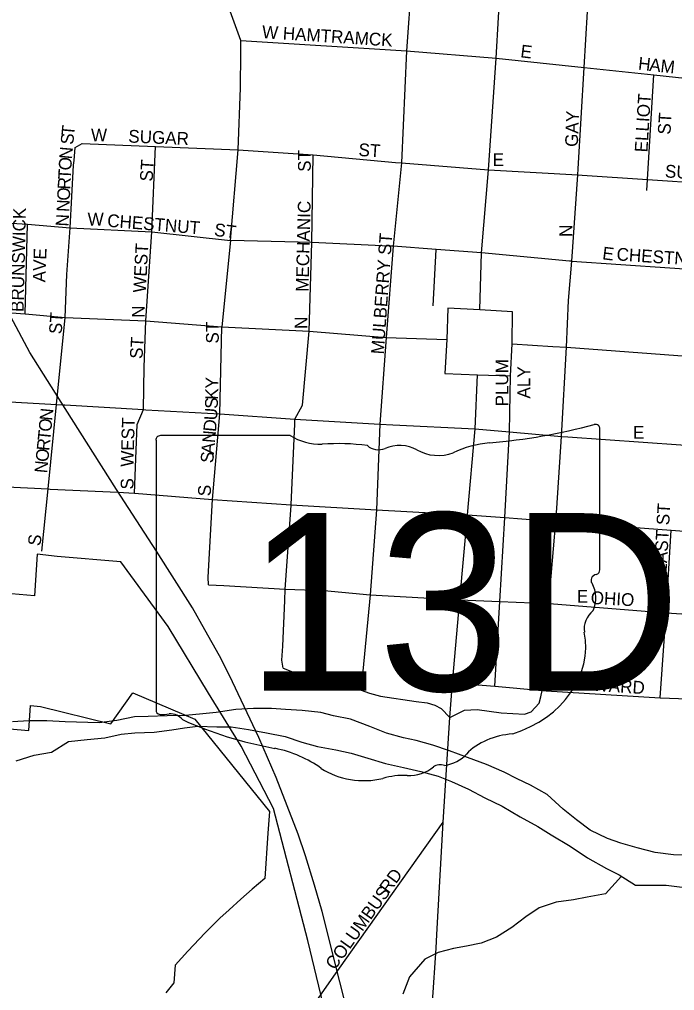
# Model space of a CAD drawing. Extents: x 1759416 to 2214760, y 252598 to 1116833.
# Drawn here: x 1970766 to 1973335, y 869319 to 873126 of the extents above; entities that cross this region are included whole.
import ezdxf

# ---------------------------------------------------------------- set-up
doc = ezdxf.new("R2010")
doc.units = 0
for name, color, linetype in [('GM_X_City_Street', 7, 'Continuous'), ('GM_X_City_Street_Text', 7, 'Continuous'), ('GM_X_Corporation', 7, 'Continuous'), ('GM_X_County_Road', 7, 'Continuous'), ('GM_X_Major_River', 7, 'Continuous'), ('GM_X_Minor_River', 7, 'Continuous'), ('GM_X_Rail_Line', 7, 'Continuous'), ('GM_X_State_Location', 7, 'Continuous'), ('GM_X_State_Route', 7, 'Continuous'), ('GM_X_State_Shield', 7, 'Continuous'), ('GM_X_US_Route', 7, 'Continuous')]:
    doc.layers.add(name, color=color, linetype=linetype)

msp = doc.modelspace()

# ---------------------------------------------------------------- linework, layer by layer
at = {"layer": 'GM_X_City_Street'}
for points in [[(1972956.9, 872539.2), (1972980.9, 872936.8), (1973000.8, 873267.3), (1973018, 873553.3), (1973043.3, 873878), (1973074.6, 874197.6), (1973087.2, 874486.9), (1973092.4, 874555)], [(1972303.5, 873275.2), (1972284.6, 873002.6), (1972264.6, 872562.8), (1972231.3, 872236.3)], [(1971634, 873043.5), (1972284.6, 873002.6), (1972635.3, 872973)], [(1972635.3, 872973), (1972980.9, 872936.8), (1973253.4, 872908.4), (1973460.5, 872886.7), (1973582.1, 872874), (1973706.6, 872871.7), (1973776.4, 872870.4), (1973975.9, 872866.6), (1974391.3, 872858.8), (1974759.3, 872851.9), (1975064.5, 872829.2), (1975392.3, 872808.3), (1975819.5, 872797.8), (1976126.1, 872765.2)], [(1973225.8, 872454.5), (1973228.4, 872498.3), (1973253.4, 872908.4)], [(1970985.1, 872623.2), (1971012.7, 872639.3), (1971300.2, 872627.8), (1971623.7, 872613.7), (1971918.2, 872594.6), (1972240.6, 872565)], [(1970965, 872308.6), (1970978.1, 872554.8), (1970980.5, 872573.1), (1970985.1, 872623.2)], [(1971261.5, 871944.6), (1971284.7, 872292.4), (1971300.2, 872627.8)], [(1971902.1, 871903.8), (1971913.4, 872250.8), (1971918.2, 872594.6)], [(1972240.6, 872565), (1972264.6, 872562.8), (1972606, 872535.3)], [(1972606, 872535.3), (1972955.5, 872516.3), (1972972.3, 872515.2)], [(1972932.4, 872177.3), (1972955.5, 872516.3), (1972956.9, 872539.2)], [(1972972.3, 872515.2), (1973228.4, 872498.3), (1973462.6, 872482.9), (1973753.7, 872456.3), (1974383.9, 872423.6)], [(1970543, 872338.7), (1970798.2, 872322.3), (1970965, 872308.6)], [(1970789, 871971.5), (1970798.2, 872322.3)], [(1970945.4, 871956.5), (1970952.3, 872125.6), (1970965, 872308.6)], [(1970965, 872308.6), (1971284.7, 872292.4), (1971594.4, 872259)], [(1972231.3, 872236.3), (1972203.9, 871878.3)], [(1972388.8, 872003.4), (1972399.9, 872224)], [(1972932.4, 872177.3), (1973701.2, 872125.1)], [(1970854.6, 871041), (1970879, 871284.9), (1970911.8, 871616.4), (1970945.4, 871956.5)], [(1971217.4, 871268.6), (1971228.1, 871537.2), (1971252.2, 871596), (1971254.9, 871763), (1971261.5, 871944.6)], [(1971522.6, 871243), (1971551.4, 871579.9), (1971559.4, 871920.6)], [(1971845.7, 871539.6), (1971846.5, 871558.5), (1971876.4, 871613), (1971902.1, 871903.8)], [(1967872, 871806.6), (1967944.5, 871800.3), (1968204, 871784.3), (1968466, 871768.1), (1968754, 871750.3), (1969111.5, 871728.2), (1969461, 871706.6), (1969767.7, 871687.6), (1970102.9, 871665.3), (1970419.6, 871644.2), (1970431.4, 871643.4), (1970911.8, 871616.4), (1970938.5, 871614.9)], [(1972453.3, 870389.6), (1972464.9, 870524.9), (1972492.7, 870850.2), (1972522.7, 871183.8), (1972552.9, 871520.9), (1972561.9, 871732.1)], [(1972631, 870511.8), (1972650.5, 870844), (1972669.3, 871172.5), (1972688.5, 871509.1), (1972692.2, 871728.5)], [(1970938.5, 871614.9), (1970943.7, 871614.7), (1971252.2, 871596), (1971261.4, 871595.5)], [(1971261.4, 871595.5), (1971551.4, 871579.9), (1971846.5, 871558.5), (1972179.8, 871539.4), (1972229.8, 871536.9)], [(1971831.2, 871220.2), (1971831.4, 871222.8), (1971845.7, 871539.6)], [(1972229.8, 871536.9), (1972552.9, 871520.9)], [(1972552.9, 871520.9), (1972688.5, 871509.1), (1972892.3, 871490.9), (1972917, 871489.2)], [(1968133.8, 871454.4), (1968186.8, 871450.2), (1968453.9, 871435.7), (1968735.6, 871423.3), (1969091.8, 871388.1), (1969432.3, 871373.9), (1969752.4, 871357.8), (1970073.6, 871339.1), (1970391.8, 871309), (1970879, 871284.9), (1970887.3, 871284.5)], [(1972917, 871489.2), (1973655.8, 871436.6), (1973998.9, 871420), (1974338.6, 871399.1), (1974672.9, 871375), (1975000.2, 871351.3), (1975323.6, 871330.9), (1975735.2, 871306.1), (1976069.8, 871281.2), (1976612.5, 871247.2), (1976928.4, 871220.2)], [(1970887.3, 871284.5), (1971152.3, 871271.8)], [(1971152.3, 871271.8), (1971217.4, 871268.6), (1971522.6, 871243)], [(1971507.7, 870908.6), (1971505.6, 870939.4), (1971522.6, 871243)], [(1971522.6, 871243), (1971831.4, 871222.8), (1972165.8, 871203.7)], [(1971806.7, 870848), (1971808.7, 870892.7), (1971831.2, 871220.2)], [(1973279, 870465.9), (1973301.6, 870799.4), (1973322.3, 871123.7)], [(1971507.7, 870908.6), (1971568.2, 870906.5), (1971808.7, 870892.7), (1971961.6, 870887), (1972141.5, 870870), (1972492.7, 870850.2)], [(1971800.2, 870582.4), (1971794.5, 870613.6), (1971798.7, 870668.9), (1971806.7, 870848)], [(1972492.7, 870850.2), (1972650.5, 870844), (1972842.2, 870836.4), (1972860.9, 870834.9)], [(1972860.9, 870834.9), (1973301.6, 870799.4), (1973610, 870779.2), (1973952.5, 870747.5), (1974298.6, 870720.4), (1974622.4, 870691.7), (1974857.1, 870682.1), (1974944.8, 870683.3), (1974959.7, 870692), (1974963.4, 870704.3), (1974965.8, 870726.6), (1974972, 870847.6)], [(1971800.2, 870582.4), (1971893.6, 870545.6), (1972040.9, 870500.3), (1972106, 870496.4)], [(1972464.9, 870524.9), (1972631, 870511.8), (1972816.2, 870494.4), (1972831.9, 870493.4)], [(1972831.9, 870493.4), (1973279, 870465.9), (1973567.6, 870456)], [(1972005.5, 869384.3), (1972065.5, 869468.6), (1972427.6, 869978.5)]]:
    msp.add_lwpolyline(points, dxfattribs=at)
at = {"layer": 'GM_X_Corporation'}
for points in [[(1972026.3, 868977.4), (1971897.7, 869515.3), (1971761.9, 870031.7), (1971635.1, 870276.5), (1971507, 870484.2), (1971348.8, 870745.6), (1971163.7, 870998.7), (1970914, 871020.5), (1970835.7, 871029.3), (1970824.7, 870865.5), (1970673.4, 870878.8)], [(1970726.9, 870344.1), (1970802.6, 870337.5), (1970809.5, 870436.2), (1970849.4, 870432.7), (1971125, 870364), (1971210.4, 870486.1), (1971453.4, 870382.9), (1971746.7, 870020.8), (1971740.8, 869936), (1971728.3, 869757.4), (1971679.3, 869716.5), (1971633.8, 869676.9), (1971588.3, 869635.6), (1971552.5, 869601.8), (1971494.9, 869545.1), (1971426.5, 869473.4), (1971376.5, 869417.8), (1971371.7, 869348.9), (1971339.6, 869309.3)]]:
    msp.add_lwpolyline(points, dxfattribs=at)
at = {"layer": 'GM_X_County_Road'}
msp.add_lwpolyline([(1969526.3, 866605.7), (1969632.4, 866688.9), (1969980.8, 866957), (1970244.9, 867200), (1970465.6, 867393.5), (1970554, 867482.9), (1970684.9, 867614.2), (1970921.6, 867891.1), (1970988.7, 867968.9), (1971156.9, 868177.5), (1971227.1, 868276.2), (1971377.5, 868485.4), (1971632.4, 868846.7), (1971719.8, 868969.9), (1971908.8, 869245.9), (1971971.4, 869336.3), (1972005.5, 869384.3)], dxfattribs=at)
at = {"layer": 'GM_X_Major_River'}
for points in [[(1973397.2, 869848.1), (1973331, 869850.2), (1973258.8, 869860.4), (1973188.6, 869878.6), (1973124.4, 869896.7), (1973072.2, 869914.9), (1973004.1, 869947.1), (1972950, 869987.3), (1972897.9, 870029.5), (1972835.8, 870087.8), (1972769.6, 870124), (1972717.5, 870148.2), (1972667.4, 870174.4), (1972597.2, 870204.6), (1972523, 870232.8), (1972452.9, 870259), (1972386.7, 870281.1), (1972322.5, 870299.3), (1972272.4, 870309.4), (1972206.2, 870327.6), (1972140, 870353.8), (1972063.8, 870382), (1971997.6, 870396.1), (1971947.5, 870408.2), (1971875.2, 870416.4), (1971809, 870420.5), (1971754.8, 870424.6), (1971684.6, 870424.7), (1971614.4, 870420.8), (1971538.1, 870408.9), (1971485.9, 870403), (1971417.7, 870397.1), (1971345.4, 870395.2), (1971271.2, 870393.3), (1971217, 870391.4), (1971148.7, 870377.4), (1971078.5, 870367.5), (1970946, 870371.7), (1970873.8, 870375.9), (1970803.6, 870376), (1970739.3, 870372.1)], [(1970753.1, 870219.5), (1970823.4, 870241.5), (1970891.6, 870253.4), (1970957.9, 870295.5), (1971032.2, 870303.4), (1971100.4, 870309.3), (1971164.7, 870323.2), (1971218.9, 870329.2), (1971295.1, 870331), (1971363.4, 870341), (1971413.6, 870348.9), (1971465.7, 870354.8), (1971540, 870352.7), (1971596.2, 870352.6), (1971664.4, 870342.5), (1971734.6, 870328.3), (1971808.8, 870314.2), (1971873, 870292), (1971935.2, 870275.8), (1972007.4, 870261.7), (1972067.5, 870249.5), (1972131.7, 870229.4), (1972201.9, 870209.2), (1972272.1, 870193), (1972340.3, 870176.9), (1972408.5, 870158.7), (1972460.6, 870138.6), (1972526.8, 870108.4), (1972591, 870074.2), (1972659.1, 870041.9), (1972729.3, 869999.7), (1972799.4, 869961.4), (1972851.5, 869929.3), (1972925.7, 869885), (1972993.8, 869838.7), (1973068, 869796.5), (1973118.1, 869772.3), (1973182.2, 869732.1), (1973302.7, 869731.9), (1973364.8, 869723.8)]]:
    msp.add_lwpolyline(points, dxfattribs=at)
at = {"layer": 'GM_X_Minor_River'}
msp.add_lwpolyline([(1973126.9, 869766.8), (1973064.7, 869697.8), (1972992.5, 869684.2), (1972938.4, 869674.5), (1972870.3, 869665), (1972804.1, 869643.3), (1972751.8, 869607.6), (1972697.5, 869565.9), (1972637.2, 869528.2), (1972577, 869504.6), (1972518.9, 869492.9), (1972468.8, 869483.2), (1972408.6, 869467.6), (1972356.4, 869441.9), (1972295.9, 869372.1), (1972269.5, 869304.2)], dxfattribs=at)
at = {"layer": 'GM_X_Rail_Line'}
for points in [[(1971922.8, 869732), (1971887.8, 869846.3), (1971859.2, 869931.6), (1971773.4, 870153.9), (1971704.3, 870310.4), (1971589.9, 870553.8), (1971550.5, 870631), (1971493.8, 870733), (1971444.2, 870819.3), (1971303.9, 871040.6), (1971147.4, 871283.4), (1970945, 871600.2), (1970807.4, 871819.3), (1970732.4, 871960.2)], [(1972159.8, 868806.9), (1971953.6, 869628.3), (1971922.8, 869732)]]:
    msp.add_lwpolyline(points, dxfattribs=at)
at = {"layer": 'GM_X_State_Route'}
for points in [[(1972570.9, 871987.4), (1972578.6, 872211), (1972606, 872535.3), (1972635.3, 872973), (1972653.9, 873293.6), (1972678.3, 873593.3), (1972692.3, 873903), (1972701.5, 874223.3), (1972805.2, 874265.1)], [(1971633.7, 872993.4), (1971634, 873043.5), (1971526, 873342.4)], [(1971594.4, 872259), (1971623.7, 872613.7), (1971633, 872856.8), (1971633.7, 872993.4)], [(1971594.4, 872259), (1971559.4, 871920.6)], [(1972216.5, 872237), (1971913.4, 872250.8), (1971594.4, 872259)], [(1972578.6, 872211), (1972399.9, 872224), (1972231.3, 872236.3), (1972216.5, 872237)], [(1972923.5, 872178.2), (1972578.6, 872211)], [(1972911.3, 871840.5), (1972919.7, 872023.6), (1972932.4, 872177.3), (1972923.5, 872178.2)], [(1972203.9, 871878.3), (1972179.8, 871539.4), (1972165.8, 871203.7)], [(1972873.2, 871209.8), (1972892.3, 871490.9), (1972911.3, 871840.5)], [(1972165.8, 871203.7), (1972141.5, 870870), (1972106.7, 870502.9)], [(1972165.8, 871203.7), (1972522.7, 871183.8), (1972669.3, 871172.5), (1972869.6, 871157.2)], [(1972819.5, 870536.1), (1972826.4, 870622.8), (1972842.2, 870836.4), (1972869.6, 871157.2), (1972873.2, 871209.8)], [(1972869.6, 871157.2), (1973322.3, 871123.7), (1973630.8, 871099.6), (1973977.1, 871084.7), (1974317.9, 871056.2), (1974634.9, 870951.4), (1974972, 870847.6), (1975249.9, 870755), (1975624.1, 870620.3), (1975663.6, 870608), (1975882.4, 870537.8), (1976011.8, 870498.1), (1976209.2, 870436.6), (1976578.2, 870317.4), (1976616.7, 870304.5), (1976887.8, 870217.1), (1977109.7, 870135.7), (1977212, 870101.6), (1977513.8, 869997.3)], [(1972106.7, 870502.9), (1972106, 870496.4), (1972138.6, 870484.7), (1972181.8, 870473.2), (1972322.4, 870451.9), (1972365.1, 870446.2), (1972395.7, 870437.4), (1972420.2, 870423.9), (1972453.3, 870389.6)], [(1972453.3, 870389.6), (1972511, 870417.8), (1972561.3, 870420.2), (1972654.6, 870406.7), (1972746.6, 870401.8), (1972772.4, 870411.6), (1972804.3, 870444.8), (1972810.8, 870469.7), (1972816.2, 870494.4), (1972819.5, 870536.1)], [(1972402.9, 869537.8), (1972427.6, 869978.5), (1972453.3, 870389.6)], [(1972385.3, 869273.6), (1972399.9, 869484.6), (1972402.9, 869537.8)]]:
    msp.add_lwpolyline(points, dxfattribs=at)
at = {"layer": 'GM_X_State_Shield'}
for p, q in [((1971828.4, 871494.3), (1971318.8, 871494.3)), ((1973041.9, 870967.7), (1973041.9, 871520.4)), ((1971301.7, 871476.1), (1971301.7, 870419.4)), ((1973041.7, 870967.8), (1973041.9, 870967.7))]:
    msp.add_line(p, q, dxfattribs=at)
for centre, major_axis, start_param, end_param in [((1972422, 872934.8), (1845.5, 0), 4.814394, 5.042369), ((1973022.6, 871522.7), (19.4, 0), 6.141152, 7.989035), ((1971321.6, 871478.3), (20.2, 0), 1.712693, 3.28349), ((1971949.8, 871616.9), (195.5, 0), 4.042523, 4.731795), ((1972014.6, 870901), (702, 0), 1.404758, 1.657858), ((1972174, 871483.8), (56.4, 0), 3.836095, 5.185415), ((1972256.8, 871361.7), (117.3, 0), 0.950623, 2.079405), ((1972657.4, 871171.5), (371.3, 0), 1.699011, 2.107814), ((1972408.2, 871529.2), (141.1, 0), 4.081561, 5.145723), ((1973021.2, 870965.6), (20.7, 0), 5.05454, 6.418171), ((1973037.4, 870927.1), (30, 0), 1.883978, 3.671073), ((1972846.6, 870857.3), (180, 0), 5.934695, 6.695948), ((1973111.3, 870736.4), (130.9, 0), 2.387724, 3.262537), ((1972525.3, 870666.1), (461.6, 0), 5.101752, 6.440018), ((1971321.8, 870417.1), (20.3, 0), 3.00124, 4.508301), ((1971324.9, 870525.2), (155.2, 0), 4.665946, 4.897461), ((1971356.6, 870358.5), (56, 0), 0.519207, 1.627899), ((1972063.2, 871307.8), (1332.7, 0), 4.195997, 4.488961), ((1972720, 870122.8), (252.8, 0), 1.647645, 2.488434), ((1971665.9, 869944.7), (417, 0), 0.823519, 1.323587), ((1972399.7, 870317), (149.1, 0), 4.937069, 5.64225), ((1972416.6, 870171.8), (39.7, 0), 1.147584, 2.315152), ((1972116.9, 870353.2), (264.6, 0), 4.026481, 4.996735), ((1972269.7, 869987.9), (217.4, 0), 1.495662, 1.94098), ((1972289.1, 870274.1), (141, 0), 4.691044, 5.507374)]:
    msp.add_ellipse(centre, major_axis=major_axis, ratio=0.8, start_param=start_param, end_param=end_param, dxfattribs=at)
at = {"layer": 'GM_X_US_Route'}
for points in [[(1970416.5, 871998.7), (1970449, 871996.5), (1970789, 871971.5), (1970945.4, 871956.5), (1971261.5, 871944.6), (1971559.4, 871920.6)], [(1972570.9, 871987.4), (1972446.6, 871993), (1972441.8, 871870.4)], [(1972697.7, 871854), (1972700, 871979.6), (1972570.9, 871987.4)], [(1971559.4, 871920.6), (1971559.4, 871920.6), (1971902.1, 871903.8), (1972203.9, 871878.3)], [(1972203.9, 871878.3), (1972441.8, 871870.4)], [(1972441.8, 871870.4), (1972434.8, 871737.3), (1972561.9, 871732.1), (1972692.2, 871728.5), (1972697.7, 871854)], [(1972697.7, 871854), (1972857.9, 871843.9)], [(1972857.9, 871843.9), (1972911.3, 871840.5)], [(1972911.3, 871840.5), (1972911.3, 871840.5), (1973680.6, 871783.9), (1973997.8, 871765.9), (1974308.1, 871742.6)]]:
    msp.add_lwpolyline(points, dxfattribs=at)

# ---------------------------------------------------------------- texts
at = {"layer": 'GM_X_City_Street_Text'}
for s, rotation, p in [('W HAMTRAMCK', 356.2916, (1971716.2, 873052.2)), ('E', 352.8514, (1972728.8, 872977.4)), ('H', 353.6477, (1973190.6, 872929)), ('A', 353.6477, (1973234.4, 872924.1)), ('M', 353.6477, (1973278.1, 872919.3)), ('ELLIOT', 86.4984, (1973228.6, 872603.4)), ('GAY', 88.092, (1972955.8, 872625.2)), ('ST', 86.4254, (1973318.8, 872672.9)), ('T', 84.6545, (1970980.3, 872668)), ('S', 84.6374, (1970977, 872632.9)), ('W', 0, (1971046.8, 872647.5)), ('SUGAR', 357.5615, (1971192.3, 872643.1)), ('ST', 356.4262, (1972094.6, 872590.3)), ('N', 84.9876, (1970972, 872576.1)), ('ST', 90, (1971908.6, 872528.1)), ('E', 0, (1972622, 872550.7)), ('O', 86.6104, (1970969.4, 872532.5)), ('ST', 86.4254, (1971288.2, 872489)), ('T', 87.0623, (1970967.6, 872497.5)), ('SUGAR', 355.9862, (1973296, 872506.6)), ('R', 87.0697, (1970965.6, 872457.9)), ('O', 87.0699, (1970963.4, 872414)), ('N', 87.0766, (1970961.1, 872370)), ('MECHANIC', 88.6344, (1971899.8, 872057.5)), ('BRUNSWICK', 88.6204, (1970782.2, 871978.3)), ('W', 0, (1971033.6, 872317.5)), ('N', 87.0699, (1970958.2, 872312.9)), ('CHESTNUT', 355.3032, (1971109, 872313.1)), ('ST', 352.3949, (1971527.6, 872277.8)), ('N', 90, (1972933.8, 872272.9)), ('MULBERRY ST', 85.8724, (1972194.6, 871811.5)), ('AVE', 88.0261, (1970868.1, 872094.2)), ('WEST', 86.983, (1971261.8, 872053.4)), ('E', 352.8783, (1973050, 872185.4)), ('CHESTNUT', 356.0808, (1973106.6, 872181.1)), ('N', 90, (1971257.4, 871956)), ('ST', 86.1879, (1970931.8, 871890.7)), ('N', 90, (1971895.4, 871912.1)), ('ST', 90, (1971547.8, 871854.9)), ('ST', 86.4254, (1971248.6, 871793.8)), ('PLUM', 90, (1972683, 871608.5)), ('ALY', 90, (1972769, 871639.3)), ('Y', 88.6753, (1971545.6, 871678.1)), ('K', 88.6753, (1971544.6, 871634.1)), ('S', 88.475, (1971543.6, 871598.7)), ('N', 84.396, (1970894.8, 871551.2)), ('U', 86.2323, (1971540.6, 871552.7)), ('O', 84.417, (1970890.5, 871507.4)), ('WEST', 88.4935, (1971213.4, 871371.1)), ('D', 84.9472, (1971536.7, 871507.6)), ('E', 0, (1973172, 871481.5)), ('T', 84.39, (1970887.1, 871472.3)), ('N', 84.9472, (1971532.8, 871463.8)), ('R', 84.4054, (1970883.2, 871432.9)), ('A', 84.9472, (1971528.9, 871420)), ('O', 84.417, (1970878.9, 871389.2)), ('S', 84.9391, (1971525.8, 871384.9)), ('N', 84.396, (1970874.6, 871345.3)), ('S', 90, (1971213.4, 871282.8)), ('S', 90, (1971517, 871256.5)), ('EAST ST', 86.8179, (1973303.4, 870949)), ('S', 82.8783, (1970848.2, 871059.6)), ('E', 0, (1972952, 870839.1)), ('OHIO', 356.7313, (1973005.3, 870834.6)), ('HOWARD', 356.3071, (1972913, 870500.3)), ('RD', 53.7506, (1972214, 869695.6)), ('COLUMBUS', 54.464, (1972002.8, 869396.4))]:
    msp.add_text(s, height=50, rotation=rotation, dxfattribs=at).set_placement(p)
at = {"layer": 'GM_X_State_Location'}
for s in ['s', 'r']:
    msp.add_text(s, height=1, dxfattribs=at).set_placement((1972152.2, 870877.5))
msp.add_text('13D', height=1, rotation=0, dxfattribs=at).set_placement((1971768.4, 870804.8))
at = {"layer": 'GM_X_State_Shield'}
msp.add_text('13D', height=696.1, dxfattribs=at).set_placement((1971653.8, 870494))

doc.saveas('drawing.dxf')
